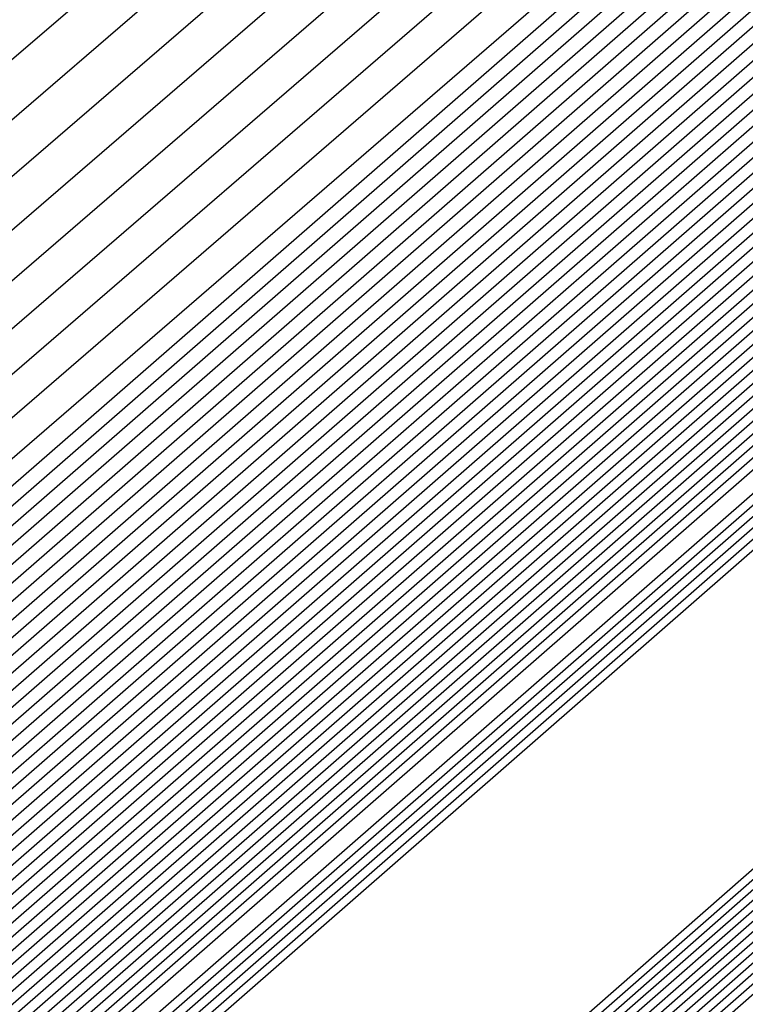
# Model space of a CAD drawing. Extents: x 3249832 to 3255657, y 13789405 to 13793316.
# Tile 949 of 1056: x 3253211.7895 to 3253211.858, y 13791260.5367 to 13791260.6297. Entities that reach past the tile are written whole.
import ezdxf

# ---------------------------------------------------------------- set-up
doc = ezdxf.new("R2010")
doc.units = 0
doc.header["$LTSCALE"] = 100
doc.header["$MEASUREMENT"] = 0
for name, color, linetype in [('GRATIO_03231_CON', 1, 'CONTINUOUS'), ('GRATIO_0323_ICON', 1, 'CONTINUOUS'), ('TARGETS_EAST', 7, 'CONTINUOUS')]:
    doc.layers.add(name, color=color, linetype=linetype)

# ---------------------------------------------------------------- blocks, each defined once
blk = doc.blocks.new('Gratio_032316_contours')
at = {"layer": 'GRATIO_03231_CON', "color": 1, "linetype": 'Continuous', "flags": 128}
for points in [[(3253179.550267, 13791232.395029), (3253186.874414, 13791238.770013), (3253201.477501, 13791251.518979), (3253219.208231, 13791267.007142), (3253234.457627, 13791280.32933), (3253243.000283, 13791287.791533), (3253246.145111, 13791290.544398), (3253246.584601, 13791290.949743), (3253247.021869, 13791291.379004), (3253250.202537, 13791294.242122), (3253258.882853, 13791301.95866), (3253274.442625, 13791315.738665), (3253292.755901, 13791331.954127), (3253308.320283, 13791345.767528)], [(3253180.165438, 13791232.938016), (3253187.284875, 13791239.131551), (3253201.725162, 13791251.736777), (3253219.339021, 13791267.122277), (3253234.513145, 13791280.378622), (3253243.016437, 13791287.806466), (3253246.146682, 13791290.546762), (3253246.583888, 13791290.950539), (3253247.016449, 13791291.376392), (3253250.166335, 13791294.21318), (3253258.763902, 13791301.857324), (3253274.176051, 13791315.507242), (3253292.315837, 13791331.569332), (3253307.732852, 13791345.251979)], [(3253180.780609, 13791233.481003), (3253187.695336, 13791239.493089), (3253201.972823, 13791251.954576), (3253219.469811, 13791267.237409), (3253234.568663, 13791280.427913), (3253243.03259, 13791287.821399), (3253246.148254, 13791290.549125), (3253246.583174, 13791290.951335), (3253247.01103, 13791291.37378), (3253250.130132, 13791294.184237), (3253258.64495, 13791301.755989), (3253273.909475, 13791315.27582), (3253291.875768, 13791331.184533), (3253307.145422, 13791344.736429)], [(3253181.395779, 13791234.02399), (3253188.105796, 13791239.854627), (3253202.220483, 13791252.172373), (3253219.600605, 13791267.352541), (3253234.62418, 13791280.477205), (3253243.048743, 13791287.836333), (3253246.149825, 13791290.551488), (3253246.582461, 13791290.952131), (3253247.00561, 13791291.371168), (3253250.09393, 13791294.155295), (3253258.525999, 13791301.654654), (3253273.642899, 13791315.044399), (3253291.435703, 13791330.799734), (3253306.557991, 13791344.22088)], [(3253182.62612, 13791235.109965), (3253188.926717, 13791240.577703), (3253202.715805, 13791252.60797), (3253219.862185, 13791267.582808), (3253234.735216, 13791280.575787), (3253243.08105, 13791287.8662), (3253246.152968, 13791290.556214), (3253246.581034, 13791290.953723), (3253246.994771, 13791291.365943), (3253250.021525, 13791294.09741), (3253258.288097, 13791301.451983), (3253273.109746, 13791314.581556), (3253290.555574, 13791330.03014), (3253305.383131, 13791343.18978)], [(3253183.241291, 13791235.652952), (3253189.337178, 13791240.939241), (3253202.963466, 13791252.825768), (3253219.992975, 13791267.69794), (3253234.790735, 13791280.625079), (3253243.097204, 13791287.881133), (3253246.154539, 13791290.558578), (3253246.58032, 13791290.954518), (3253246.989352, 13791291.363331), (3253249.985323, 13791294.068467), (3253258.169146, 13791301.350649), (3253272.843172, 13791314.350135), (3253290.115509, 13791329.645341), (3253304.7957, 13791342.67423)], [(3253189.747638, 13791241.300779), (3253203.211127, 13791253.043565), (3253220.123765, 13791267.813075), (3253234.846252, 13791280.67437), (3253243.113357, 13791287.896066), (3253246.15611, 13791290.560941), (3253246.579607, 13791290.955314), (3253246.983932, 13791291.360719), (3253249.94912, 13791294.039525), (3253258.050194, 13791301.249313), (3253272.576596, 13791314.118713), (3253289.67544, 13791329.260546), (3253304.208269, 13791342.15868)], [(3253190.158098, 13791241.662317), (3253203.458788, 13791253.261364), (3253220.254555, 13791267.928207), (3253234.90177, 13791280.723661), (3253243.129511, 13791287.911), (3253246.157681, 13791290.563304), (3253246.578894, 13791290.95611), (3253246.978513, 13791291.358107), (3253249.912918, 13791294.010583), (3253257.931243, 13791301.147978), (3253272.31002, 13791313.88729), (3253289.235376, 13791328.875747), (3253303.620839, 13791341.64313)], [(3253190.979019, 13791242.385393), (3253203.954109, 13791253.696959), (3253220.516135, 13791268.158471), (3253235.012806, 13791280.822244), (3253243.161817, 13791287.940867), (3253246.160824, 13791290.56803), (3253246.577467, 13791290.957702), (3253246.967674, 13791291.352882), (3253249.840514, 13791293.952698), (3253257.693341, 13791300.945308), (3253271.776867, 13791313.424447), (3253288.355246, 13791328.106153), (3253302.445978, 13791340.612031)], [(3253191.38948, 13791242.746931), (3253204.20177, 13791253.914758), (3253220.646925, 13791268.273606), (3253235.068324, 13791280.871536), (3253243.177971, 13791287.9558), (3253246.162395, 13791290.570393), (3253246.576753, 13791290.958498), (3253246.962254, 13791291.35027), (3253249.804311, 13791293.923755), (3253257.57439, 13791300.843972), (3253271.510293, 13791313.193026), (3253287.915181, 13791327.721354), (3253301.858547, 13791340.096481)], [(3253191.79994, 13791243.108469), (3253204.449431, 13791254.132556), (3253220.777718, 13791268.388738), (3253235.123841, 13791280.920827), (3253243.194124, 13791287.970733), (3253246.163966, 13791290.572756), (3253246.57604, 13791290.959294), (3253246.956835, 13791291.347658), (3253249.768109, 13791293.894813), (3253257.455439, 13791300.742638), (3253271.243717, 13791312.961604), (3253287.475113, 13791327.336555), (3253301.271117, 13791339.580931)], [(3253192.210401, 13791243.470007), (3253204.697094, 13791254.350353), (3253220.908508, 13791268.50387), (3253235.179359, 13791280.970118), (3253243.210278, 13791287.985667), (3253246.165538, 13791290.57512), (3253246.575327, 13791290.96009), (3253246.951415, 13791291.345046), (3253249.731907, 13791293.86587), (3253257.336487, 13791300.641302), (3253270.977141, 13791312.730183), (3253287.035048, 13791326.95176), (3253300.683687, 13791339.065381)], [(3253193.031322, 13791244.193083), (3253205.192416, 13791254.78595), (3253221.170088, 13791268.734137), (3253235.290395, 13791281.068701), (3253243.242584, 13791288.015534), (3253246.16868, 13791290.579846), (3253246.5739, 13791290.961682), (3253246.940576, 13791291.339821), (3253249.659502, 13791293.807986), (3253257.098584, 13791300.438633), (3253270.443991, 13791312.26734), (3253286.154919, 13791326.182162), (3253299.508825, 13791338.034281)], [(3253193.441782, 13791244.554621), (3253205.440077, 13791255.003749), (3253221.300878, 13791268.849269), (3253235.345913, 13791281.117993), (3253243.258738, 13791288.030467), (3253246.170251, 13791290.582209), (3253246.573186, 13791290.962478), (3253246.935157, 13791291.337209), (3253249.623299, 13791293.779043), (3253256.979633, 13791300.337297), (3253270.177414, 13791312.035917), (3253285.714854, 13791325.797367), (3253298.921395, 13791337.518731)], [(3253193.852242, 13791244.916159), (3253205.687737, 13791255.221545), (3253221.431668, 13791268.964404), (3253235.401431, 13791281.167285), (3253243.274891, 13791288.045401), (3253246.171823, 13791290.584572), (3253246.572473, 13791290.963274), (3253246.929737, 13791291.334597), (3253249.587097, 13791293.750101), (3253256.860682, 13791300.235963), (3253269.910838, 13791311.804496), (3253285.274785, 13791325.412568), (3253298.333965, 13791337.003182)], [(3253194.262703, 13791245.277697), (3253205.935398, 13791255.439344), (3253221.562458, 13791269.079536), (3253235.456949, 13791281.216576), (3253243.291045, 13791288.060334), (3253246.173394, 13791290.586935), (3253246.571759, 13791290.96407), (3253246.924318, 13791291.331985), (3253249.550895, 13791293.721158), (3253256.741731, 13791300.134627), (3253269.644262, 13791311.573074), (3253284.834721, 13791325.027769), (3253297.746534, 13791336.487632)], [(3253195.083624, 13791246.000773), (3253206.43072, 13791255.874939), (3253221.824042, 13791269.3098), (3253235.567984, 13791281.315159), (3253243.323351, 13791288.090201), (3253246.176536, 13791290.591662), (3253246.570333, 13791290.965662), (3253246.913479, 13791291.32676), (3253249.47849, 13791293.663273), (3253256.503828, 13791299.931957), (3253269.111112, 13791311.110231), (3253283.954591, 13791324.258175), (3253296.571673, 13791335.456532)], [(3253195.494084, 13791246.362311), (3253206.678381, 13791256.092738), (3253221.954832, 13791269.424935), (3253235.623502, 13791281.36445), (3253243.339505, 13791288.105134), (3253246.178108, 13791290.594025), (3253246.569619, 13791290.966458), (3253246.908059, 13791291.324148), (3253249.442288, 13791293.634331), (3253256.384877, 13791299.830622), (3253268.844536, 13791310.87881), (3253283.514522, 13791323.873376), (3253295.984243, 13791334.940982)], [(3253195.904545, 13791246.72385), (3253206.926042, 13791256.310537), (3253222.085622, 13791269.540067), (3253235.67902, 13791281.413742), (3253243.355658, 13791288.120068), (3253246.179679, 13791290.596388), (3253246.568906, 13791290.967254), (3253246.90264, 13791291.321536), (3253249.406086, 13791293.605388), (3253256.265926, 13791299.729286), (3253268.57796, 13791310.647389), (3253283.074458, 13791323.488581), (3253295.396812, 13791334.425433)], [(3253196.315006, 13791247.085387), (3253207.173703, 13791256.528333), (3253222.216412, 13791269.655199), (3253235.734538, 13791281.463033), (3253243.371812, 13791288.135001), (3253246.18125, 13791290.598751), (3253246.568192, 13791290.96805), (3253246.89722, 13791291.318923), (3253249.369883, 13791293.576446), (3253256.146975, 13791299.627952), (3253268.311383, 13791310.415965), (3253282.634393, 13791323.103782), (3253294.809381, 13791333.909882)], [(3253197.135926, 13791247.808464), (3253207.669026, 13791256.963931), (3253222.477992, 13791269.885466), (3253235.845573, 13791281.561616), (3253243.404119, 13791288.164868), (3253246.184393, 13791290.603478), (3253246.566766, 13791290.969641), (3253246.886381, 13791291.313699), (3253249.297479, 13791293.518561), (3253255.909072, 13791299.425281), (3253267.778233, 13791309.953122), (3253281.754263, 13791322.334186), (3253293.634521, 13791332.878783)], [(3253197.546387, 13791248.170001), (3253207.916687, 13791257.181729), (3253222.608782, 13791270.000598), (3253235.901092, 13791281.610907), (3253243.420272, 13791288.179801), (3253246.185964, 13791290.605841), (3253246.566052, 13791290.970437), (3253246.880961, 13791291.311087), (3253249.261276, 13791293.489619), (3253255.79012, 13791299.323946), (3253267.511657, 13791309.721701), (3253281.314195, 13791321.949389), (3253293.04709, 13791332.363233), (3253299.249481, 13791337.924149)], [(3253197.956848, 13791248.531539), (3253208.164348, 13791257.399526), (3253222.739572, 13791270.115733), (3253235.95661, 13791281.660199), (3253243.436425, 13791288.194735), (3253246.187535, 13791290.608204), (3253246.565339, 13791290.971233), (3253246.875542, 13791291.308475), (3253249.225074, 13791293.460676), (3253255.671169, 13791299.222611), (3253267.245081, 13791309.49028), (3253280.87413, 13791321.564592), (3253292.459659, 13791331.847683), (3253298.58416, 13791337.338764)], [(3253198.367308, 13791248.893077), (3253208.412009, 13791257.617324), (3253222.870366, 13791270.230865), (3253236.012127, 13791281.70949), (3253243.452579, 13791288.209668), (3253246.189106, 13791290.610567), (3253246.564625, 13791290.972029), (3253246.870122, 13791291.305862), (3253249.188871, 13791293.431734), (3253255.552218, 13791299.121275), (3253266.978505, 13791309.258858), (3253280.434065, 13791321.179793), (3253291.87223, 13791331.332133), (3253297.91884, 13791336.75338)], [(3253199.188229, 13791249.616153), (3253208.907331, 13791258.05292), (3253223.131946, 13791270.461129), (3253236.123163, 13791281.808073), (3253243.484885, 13791288.239535), (3253246.192249, 13791290.615293), (3253246.563198, 13791290.973621), (3253246.859283, 13791291.300638), (3253249.116467, 13791293.373849), (3253255.314316, 13791298.918606), (3253266.445354, 13791308.796014), (3253279.553936, 13791320.410199), (3253290.697368, 13791330.301034), (3253296.588198, 13791335.582612)], [(3253199.598689, 13791249.977691), (3253209.154991, 13791258.270718), (3253223.262736, 13791270.576264), (3253236.178681, 13791281.857364), (3253243.501039, 13791288.254468), (3253246.19382, 13791290.617657), (3253246.562485, 13791290.974417), (3253246.853864, 13791291.298026), (3253249.080265, 13791293.344906), (3253255.195365, 13791298.817271), (3253266.178778, 13791308.564592), (3253279.113867, 13791320.0254), (3253290.109937, 13791329.785484), (3253295.922878, 13791334.997227)], [(3253200.00915, 13791250.339229), (3253209.402652, 13791258.488517), (3253223.393526, 13791270.691396), (3253236.234198, 13791281.906656), (3253243.517192, 13791288.269402), (3253246.195391, 13791290.62002), (3253246.561772, 13791290.975213), (3253246.848444, 13791291.295413), (3253249.044062, 13791293.315964), (3253255.076413, 13791298.715936), (3253265.912202, 13791308.333171), (3253278.673803, 13791319.640603), (3253289.522508, 13791329.269934), (3253295.257557, 13791334.411843)], [(3253200.41961, 13791250.700767), (3253209.650313, 13791258.706314), (3253223.524316, 13791270.806528), (3253236.289716, 13791281.955947), (3253243.533346, 13791288.284335), (3253246.196963, 13791290.622383), (3253246.561058, 13791290.976009), (3253246.843025, 13791291.292801), (3253249.00786, 13791293.287022), (3253254.957462, 13791298.614601), (3253265.645626, 13791308.101749), (3253278.233738, 13791319.255806), (3253288.935077, 13791328.754384), (3253294.592237, 13791333.826459)], [(3253201.240531, 13791251.423843), (3253210.145635, 13791259.141911), (3253223.785896, 13791271.036795), (3253236.400753, 13791282.05453), (3253243.565653, 13791288.314202), (3253246.200105, 13791290.627109), (3253246.559631, 13791290.977601), (3253246.832186, 13791291.287577), (3253248.935455, 13791293.229137), (3253254.71956, 13791298.41193), (3253265.112476, 13791307.638907), (3253277.353606, 13791318.48621), (3253287.760215, 13791327.723285), (3253293.261595, 13791332.65569)], [(3253201.650992, 13791251.785381), (3253210.393296, 13791259.35971), (3253223.916686, 13791271.151927), (3253236.45627, 13791282.103821), (3253243.581806, 13791288.329136), (3253246.201676, 13791290.629472), (3253246.558918, 13791290.978397), (3253246.826766, 13791291.284965), (3253248.899253, 13791293.200194), (3253254.600608, 13791298.310595), (3253264.845899, 13791307.407485), (3253276.913542, 13791318.101413), (3253287.172786, 13791327.207735)], [(3253215.278913, 13791264.123877), (3253208.327537, 13791257.89481), (3253202.311579, 13791252.485554), (3253202.061452, 13791252.146919), (3253210.640959, 13791259.577506), (3253224.047479, 13791271.267062)], [(3253216.271229, 13791264.999939), (3253209.151914, 13791258.623121), (3253202.926751, 13791253.028541), (3253202.471912, 13791252.508457), (3253210.888619, 13791259.795305), (3253224.178269, 13791271.382194)], [(3253218.255861, 13791266.752066), (3253210.800668, 13791260.079746), (3253204.157091, 13791254.114515), (3253203.292833, 13791253.231533), (3253211.383941, 13791260.2309), (3253224.439849, 13791271.612458)], [(3253219.248177, 13791267.62813), (3253211.625044, 13791260.808058), (3253204.772263, 13791254.657502), (3253203.703293, 13791253.593072), (3253211.631602, 13791260.448699), (3253224.570639, 13791271.727593)], [(3253220.240493, 13791268.504193), (3253212.449422, 13791261.536371), (3253205.387433, 13791255.200489), (3253204.113754, 13791253.954609), (3253211.879263, 13791260.666497), (3253224.701429, 13791271.842725)], [(3253221.232809, 13791269.380256), (3253213.273798, 13791262.264682), (3253206.002603, 13791255.743476), (3253204.524215, 13791254.316147), (3253212.126924, 13791260.884294), (3253224.832219, 13791271.957857)], [(3253223.217441, 13791271.132383), (3253214.922552, 13791263.721308), (3253207.232945, 13791256.82945), (3253205.345136, 13791255.039223), (3253212.622245, 13791261.319891), (3253225.093803, 13791272.188124)], [(3253215.74693, 13791264.449619), (3253207.848115, 13791257.372437), (3253205.755597, 13791255.400761), (3253212.869906, 13791261.53769), (3253225.224593, 13791272.303256)], [(3253216.571306, 13791265.177932), (3253208.463287, 13791257.915424), (3253206.166056, 13791255.7623), (3253213.117567, 13791261.755487), (3253225.355383, 13791272.418389)], [(3253217.395683, 13791265.906245), (3253209.078457, 13791258.458411), (3253206.576516, 13791256.123837), (3253213.365228, 13791261.973285), (3253225.486173, 13791272.533523)], [(3253219.044438, 13791267.362869), (3253210.308798, 13791259.544386), (3253207.397438, 13791256.846914), (3253213.860552, 13791262.408881), (3253225.747753, 13791272.763789)]]:
    blk.add_lwpolyline(points, dxfattribs=at)
at = {"layer": 'GRATIO_03231_CON', "color": 5, "linetype": 'Continuous', "flags": 128}
for points in [[(3253178.319926, 13791231.309054), (3253186.053494, 13791238.046937), (3253200.982177, 13791251.083383), (3253218.946651, 13791266.776878), (3253234.346592, 13791280.230748), (3253242.967977, 13791287.761666), (3253246.141969, 13791290.539672), (3253246.586028, 13791290.948151), (3253247.021068, 13791291.373941), (3253250.18182, 13791294.217704), (3253258.80647, 13791301.883558), (3253274.269372, 13791315.565571), (3253292.489554, 13791331.617619), (3253308.022214, 13791345.183537)], [(3253177.704756, 13791230.766067), (3253185.643033, 13791237.685398), (3253200.734516, 13791250.865585), (3253218.815861, 13791266.661746), (3253234.291074, 13791280.181456), (3253242.951823, 13791287.746732), (3253246.140397, 13791290.537309), (3253246.586741, 13791290.947355), (3253247.014362, 13791291.365837), (3253250.12102, 13791294.160915), (3253258.59804, 13791301.695547), (3253273.796257, 13791315.143359), (3253291.704555, 13791330.920638), (3253306.971337, 13791344.254342)], [(3253177.089585, 13791230.22308), (3253185.232573, 13791237.323861), (3253200.486855, 13791250.647788), (3253218.685071, 13791266.546611), (3253234.235555, 13791280.132165), (3253242.93567, 13791287.731799), (3253246.138826, 13791290.534946), (3253246.587455, 13791290.946559), (3253247.007656, 13791291.357733), (3253250.060221, 13791294.104125), (3253258.389611, 13791301.507537), (3253273.323142, 13791314.721148), (3253290.919561, 13791330.223658), (3253305.920461, 13791343.325148)], [(3253176.474414, 13791229.680093), (3253184.822112, 13791236.962323), (3253200.239195, 13791250.429989), (3253218.554281, 13791266.431479), (3253234.180037, 13791280.082873), (3253242.919516, 13791287.716865), (3253246.137255, 13791290.532583), (3253246.588168, 13791290.945763), (3253247.000951, 13791291.349628), (3253249.999421, 13791294.047336), (3253258.181181, 13791301.319527), (3253272.850028, 13791314.298938), (3253290.134562, 13791329.526677), (3253304.869584, 13791342.395954)], [(3253175.244073, 13791228.594119), (3253184.001191, 13791236.239247), (3253199.743873, 13791249.994392), (3253218.292697, 13791266.201212), (3253234.069002, 13791279.984291), (3253242.887209, 13791287.686999), (3253246.134112, 13791290.527856), (3253246.589595, 13791290.944171), (3253246.987539, 13791291.33342), (3253249.877822, 13791293.933757), (3253257.764321, 13791300.943507), (3253271.903798, 13791313.454514), (3253288.564569, 13791328.132716), (3253302.767831, 13791340.537565)], [(3253196.577061, 13791247.036147), (3253203.471051, 13791253.193803), (3253218.759506, 13791266.601258), (3253234.069714, 13791279.984133), (3253242.887716, 13791287.686623), (3253246.134624, 13791290.527313), (3253246.590308, 13791290.943375), (3253246.980833, 13791291.325315), (3253249.817023, 13791293.876967), (3253257.555891, 13791300.755497), (3253271.430682, 13791313.032305), (3253287.77957, 13791327.435736), (3253301.716954, 13791339.608371)], [(3253196.710569, 13791247.152543), (3253203.58621, 13791253.293811), (3253218.83398, 13791266.665582), (3253234.103448, 13791280.012829), (3253242.898008, 13791287.694797), (3253246.136358, 13791290.527838), (3253246.591022, 13791290.942579), (3253246.974128, 13791291.317211), (3253249.756224, 13791293.820178), (3253257.347461, 13791300.567486), (3253270.957567, 13791312.610093), (3253286.994572, 13791326.738755), (3253300.666077, 13791338.679176)], [(3253196.844077, 13791247.26894), (3253203.701371, 13791253.393818), (3253218.908454, 13791266.729905), (3253234.137183, 13791280.041526), (3253242.9083, 13791287.702971), (3253246.138093, 13791290.528363), (3253246.591735, 13791290.941783), (3253246.967422, 13791291.309107), (3253249.695424, 13791293.763388), (3253257.139032, 13791300.379476), (3253270.484453, 13791312.187881), (3253286.209573, 13791326.041774), (3253299.615201, 13791337.749981)], [(3253197.111093, 13791247.501735), (3253203.931691, 13791253.593836), (3253219.057401, 13791266.858547), (3253234.204654, 13791280.09892), (3253242.928884, 13791287.71932), (3253246.141561, 13791290.529414), (3253246.593162, 13791290.940191), (3253246.954011, 13791291.292898), (3253249.573825, 13791293.649809), (3253256.722172, 13791300.003456), (3253269.538223, 13791311.34346), (3253284.63958, 13791324.647813), (3253297.513447, 13791335.891592)], [(3253197.244601, 13791247.618131), (3253204.046851, 13791253.693843), (3253219.131875, 13791266.92287), (3253234.238388, 13791280.127617), (3253242.939176, 13791287.727494), (3253246.143296, 13791290.529939), (3253246.593875, 13791290.939395), (3253246.947305, 13791291.284794), (3253249.513026, 13791293.59302), (3253256.513742, 13791299.815445), (3253269.065109, 13791310.92125), (3253283.854581, 13791323.950833), (3253296.46257, 13791334.962398)], [(3253197.378109, 13791247.734529), (3253204.162012, 13791253.793851), (3253219.206348, 13791266.987193), (3253234.272124, 13791280.156313), (3253242.949468, 13791287.735668), (3253246.14503, 13791290.530465), (3253246.594589, 13791290.9386), (3253246.940599, 13791291.27669), (3253249.452226, 13791293.53623), (3253256.305312, 13791299.627435), (3253268.591994, 13791310.499038), (3253283.069583, 13791323.253852), (3253295.411694, 13791334.033204)], [(3253197.511617, 13791247.850926), (3253204.277171, 13791253.893859), (3253219.280822, 13791267.051512), (3253234.305859, 13791280.18501), (3253242.95976, 13791287.743843), (3253246.146765, 13791290.53099), (3253246.595302, 13791290.937804), (3253246.933893, 13791291.268586), (3253249.391427, 13791293.479441), (3253256.096882, 13791299.439425), (3253268.118879, 13791310.076826), (3253282.284588, 13791322.55687), (3253294.360818, 13791333.104009)], [(3253197.778633, 13791248.083719), (3253204.507492, 13791254.093876), (3253219.429769, 13791267.180159), (3253234.373329, 13791280.242404), (3253242.980343, 13791287.760191), (3253246.150233, 13791290.532041), (3253246.596729, 13791290.936212), (3253246.920482, 13791291.252377), (3253249.269828, 13791293.365862), (3253255.680023, 13791299.063404), (3253267.172648, 13791309.232405), (3253280.714591, 13791321.162909), (3253292.259064, 13791331.24562), (3253298.86322, 13791336.863506)], [(3253197.912141, 13791248.200117), (3253204.622651, 13791254.193883), (3253219.504243, 13791267.244478), (3253234.407064, 13791280.271101), (3253242.990635, 13791287.768365), (3253246.151968, 13791290.532566), (3253246.597442, 13791290.935416), (3253246.913776, 13791291.244273), (3253249.209028, 13791293.309072), (3253255.471593, 13791298.875394), (3253266.699533, 13791308.810193), (3253279.929596, 13791320.465926), (3253291.208188, 13791330.316426), (3253297.66843, 13791335.812021)], [(3253198.045649, 13791248.316514), (3253204.737812, 13791254.293891), (3253219.578716, 13791267.308801), (3253234.440798, 13791280.299798), (3253243.000927, 13791287.77654), (3253246.153702, 13791290.533091), (3253246.598156, 13791290.93462), (3253246.907071, 13791291.236168), (3253249.148229, 13791293.252283), (3253255.263163, 13791298.687384), (3253266.226419, 13791308.387983), (3253279.144597, 13791319.768946), (3253290.157311, 13791329.387232), (3253296.473639, 13791334.760535)], [(3253198.179157, 13791248.43291), (3253204.852971, 13791254.393901), (3253219.65319, 13791267.373124), (3253234.474533, 13791280.328495), (3253243.011219, 13791287.784714), (3253246.155437, 13791290.533616), (3253246.598869, 13791290.933824), (3253246.900365, 13791291.228064), (3253249.087429, 13791293.195493), (3253255.054733, 13791298.499374), (3253265.753304, 13791307.965772), (3253278.359599, 13791319.071965), (3253289.106434, 13791328.458038), (3253295.27885, 13791333.70905)]]:
    blk.add_lwpolyline(points, dxfattribs=at)
at = {"layer": 'GRATIO_0323_ICON', "color": 7, "linetype": 'Continuous', "flags": 128}
for points in [[(3253175.859244, 13791229.137106), (3253184.411652, 13791236.600784), (3253199.991534, 13791250.212191), (3253218.423487, 13791266.316347), (3253234.12452, 13791280.033582), (3253242.903363, 13791287.701932), (3253246.135684, 13791290.53022), (3253246.588881, 13791290.944967), (3253246.994245, 13791291.341524), (3253249.938622, 13791293.990546), (3253257.972751, 13791301.131516), (3253272.376913, 13791313.876726), (3253289.349564, 13791328.829697), (3253303.818707, 13791341.466759)], [(3253182.01095, 13791234.566977), (3253188.516256, 13791240.216165), (3253202.468144, 13791252.390171), (3253219.731395, 13791267.467676), (3253234.679698, 13791280.526496), (3253243.064897, 13791287.851266), (3253246.151396, 13791290.553851), (3253246.581747, 13791290.952927), (3253247.000191, 13791291.368556), (3253250.057728, 13791294.126352), (3253258.407048, 13791301.553319), (3253273.376322, 13791314.812978), (3253290.995638, 13791330.414939), (3253305.970561, 13791343.705329)], [(3253196.977585, 13791247.385338), (3253203.81653, 13791253.493826), (3253218.982927, 13791266.794228), (3253234.170919, 13791280.070222), (3253242.918592, 13791287.711146), (3253246.139827, 13791290.528889), (3253246.592449, 13791290.940987), (3253246.960716, 13791291.301003), (3253249.634624, 13791293.706599), (3253256.930602, 13791300.191466), (3253270.011338, 13791311.765671), (3253285.424578, 13791325.344794), (3253298.564324, 13791336.820787)], [(3253197.645125, 13791247.967322), (3253204.392332, 13791253.993868), (3253219.355296, 13791267.115835), (3253234.339593, 13791280.213708), (3253242.970052, 13791287.752017), (3253246.148499, 13791290.531515), (3253246.596016, 13791290.937008), (3253246.927188, 13791291.260481), (3253249.330627, 13791293.422651), (3253255.888453, 13791299.251414), (3253267.645763, 13791309.654617), (3253281.499589, 13791321.859889), (3253293.30994, 13791332.174815)], [(3253190.568559, 13791242.023855), (3253203.706449, 13791253.479162), (3253220.385345, 13791268.043339), (3253234.957288, 13791280.772953), (3253243.145664, 13791287.925933), (3253246.159253, 13791290.565667), (3253246.57818, 13791290.956906), (3253246.973093, 13791291.355494), (3253249.876716, 13791293.98164), (3253257.812292, 13791301.046643), (3253272.043444, 13791313.655869), (3253288.795311, 13791328.490948), (3253303.033409, 13791341.12758)], [(3253192.620861, 13791243.831545), (3253204.944755, 13791254.568152), (3253221.039298, 13791268.619005), (3253235.234877, 13791281.01941), (3253243.226431, 13791288.0006), (3253246.167109, 13791290.577483), (3253246.574613, 13791290.960886), (3253246.945996, 13791291.342433), (3253249.695704, 13791293.836928), (3253257.217535, 13791300.539968), (3253270.710565, 13791312.498762), (3253286.594983, 13791326.566961), (3253300.096256, 13791338.549831)], [(3253194.673164, 13791245.639236), (3253206.183059, 13791255.657143), (3253221.693248, 13791269.194668), (3253235.512467, 13791281.265868), (3253243.307198, 13791288.075267), (3253246.174965, 13791290.589299), (3253246.571046, 13791290.964866), (3253246.918898, 13791291.329372), (3253249.514692, 13791293.692216), (3253256.622779, 13791300.033292), (3253269.377686, 13791311.341653), (3253284.394656, 13791324.642974), (3253297.159103, 13791335.972082)], [(3253196.725465, 13791247.446925), (3253207.421363, 13791256.746132), (3253222.347202, 13791269.770334), (3253235.790055, 13791281.512325), (3253243.387965, 13791288.149935), (3253246.182821, 13791290.601114), (3253246.567479, 13791290.968846), (3253246.8918, 13791291.316311), (3253249.333681, 13791293.547504), (3253256.028024, 13791299.526616), (3253268.044807, 13791310.184544), (3253282.194328, 13791322.718985), (3253294.221951, 13791333.394333)], [(3253198.777768, 13791249.254615), (3253208.65967, 13791257.835123), (3253223.001156, 13791270.345997), (3253236.067645, 13791281.758781), (3253243.468732, 13791288.224602), (3253246.190678, 13791290.61293), (3253246.563912, 13791290.972825), (3253246.864703, 13791291.30325), (3253249.152669, 13791293.402791), (3253255.433267, 13791299.019941), (3253266.71193, 13791309.027437), (3253279.994001, 13791320.794996), (3253291.284799, 13791330.816584), (3253297.253519, 13791336.167996)], [(3253200.830071, 13791251.062305), (3253209.897974, 13791258.924112), (3253223.655106, 13791270.921663), (3253236.345234, 13791282.005238), (3253243.549499, 13791288.299269), (3253246.198534, 13791290.624746), (3253246.560345, 13791290.976805), (3253246.837605, 13791291.290189), (3253248.971658, 13791293.258079), (3253254.838511, 13791298.513265), (3253265.379052, 13791307.870328), (3253277.793673, 13791318.871007), (3253288.347646, 13791328.238834), (3253293.926916, 13791333.241075)], [(3253217.263545, 13791265.876003), (3253209.97629, 13791259.351434), (3253203.541921, 13791253.571528), (3253202.882372, 13791252.869995), (3253211.13628, 13791260.013103), (3253224.309059, 13791271.497326)], [(3253222.225125, 13791270.25632), (3253214.098176, 13791262.992995), (3253206.617775, 13791256.286463), (3253204.934676, 13791254.677686), (3253212.374585, 13791261.102093), (3253224.963009, 13791272.07299)], [(3253218.22006, 13791266.634556), (3253209.693626, 13791259.001399), (3253206.986977, 13791256.485375), (3253213.612891, 13791262.191084), (3253225.616963, 13791272.648655)]]:
    blk.add_lwpolyline(points, dxfattribs=at)

msp = doc.modelspace()

# ---------------------------------------------------------------- block references
at = {"layer": 'TARGETS_EAST'}
msp.add_blockref('Gratio_032316_contours', (0, 0), dxfattribs=at)

doc.saveas('drawing.dxf')
